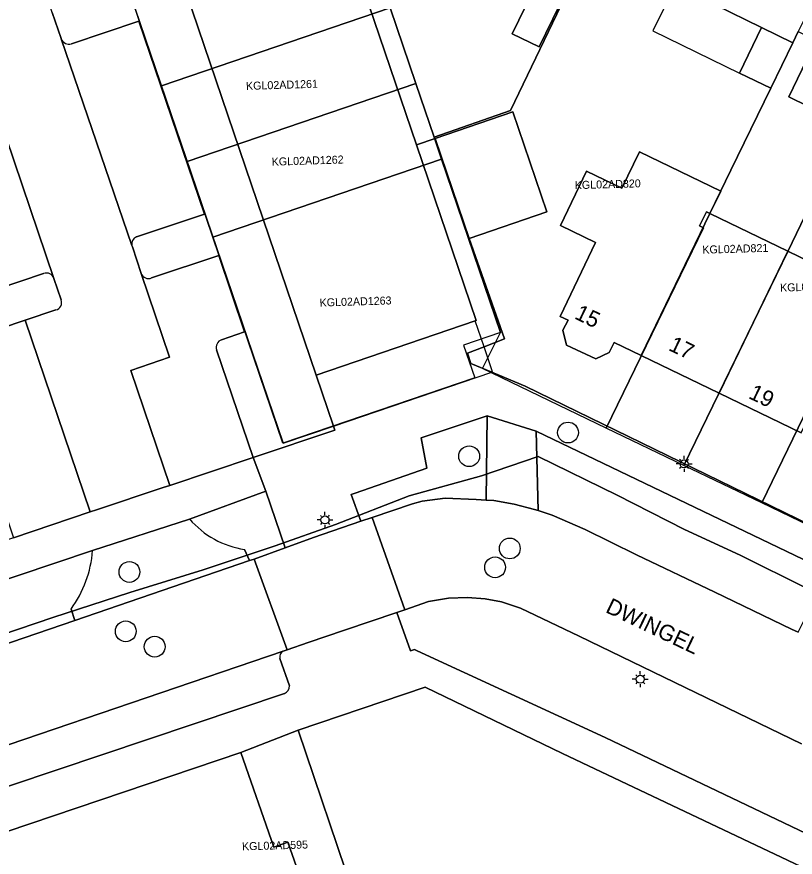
# Model space of a CAD drawing. Extents: x 124901 to 125496, y 515369 to 515789.
# Drawn here: x 125233.4 to 125282.1, y 515610.2 to 515662.7 of the extents above; entities that cross this region are included whole.
import ezdxf

# ---------------------------------------------------------------- set-up
doc = ezdxf.new("R2010")
doc.units = 0
for name, color, linetype in [('Gebouw', 7, 'Continuous'), ('Inrit', 7, 'Continuous'), ('Lichtmast', 7, 'Continuous'), ('Luifel', 7, 'Continuous'), ('Onbegroeid terrein', 7, 'Continuous'), ('Parkeren', 7, 'Continuous'), ('Perceelnummers', 7, 'Continuous'), ('Perceelsgrenzen', 7, 'Continuous'), ('Putten', 7, 'Continuous'), ('Teksten', 7, 'Continuous'), ('Vegetatie', 7, 'Continuous'), ('Voetpad', 7, 'Continuous'), ('Wegen drempel verkeerseiland', 7, 'Continuous'), ('Wegen lokale weg', 7, 'Continuous')]:
    doc.layers.add(name, color=color, linetype=linetype)

msp = doc.modelspace()

# ---------------------------------------------------------------- linework, layer by layer
at = {"layer": 'Gebouw'}
for points in [[(125255.78, 515690.51), (125245.235, 515695.69), (125214.684, 515710.698), (125206.118, 515693.205), (125212.846, 515689.903), (125213.638, 515689.515), (125213.117, 515688.464), (125240.37, 515675.06), (125252.16, 515640.32), (125262.108, 515643.719), (125262.17, 515643.74), (125258.434, 515654.722), (125250.16, 515679.04)], [(125266.116, 515660.837), (125267.381, 515663.451), (125265.68, 515664.274), (125264.415, 515661.66)], [(125280.58, 515658.26), (125281.955, 515661.106), (125280.006, 515662.062), (125278.62, 515659.21)], [(125286.824, 515658.765), (125283.095, 515660.568), (125281.705, 515657.713), (125285.447, 515655.893)], [(125259.598, 515655.118), (125261.724, 515648.87), (125266.59, 515650.525), (125264.464, 515656.774)], [(125270.488, 515641.752), (125270.787, 515642.369), (125272.475, 515641.554), (125276.775, 515650.424), (125277.455, 515651.833), (125272.377, 515654.286), (125271.275, 515652.004), (125269.069, 515653.07), (125267.433, 515649.68), (125269.638, 515648.615), (125267.41, 515644), (125267.913, 515643.757), (125267.588, 515643.14), (125267.813, 515642.212), (125269.654, 515641.345)], [(125281.646, 515648.071), (125276.775, 515650.424), (125272.475, 515641.554), (125277.36, 515639.195)], [(125284.562, 515646.663), (125281.646, 515648.071), (125277.36, 515639.195), (125282.479, 515636.723), (125287.692, 515647.517), (125285.486, 515648.582)]]:
    msp.add_lwpolyline(points, close=True, dxfattribs=at)
at = {"layer": 'Inrit'}
msp.add_lwpolyline([(125262.848, 515637.789), (125262.8, 515632.518), (125263.267, 515632.489), (125264.543, 515632.27), (125265.813, 515631.942), (125266.034, 515631.871), (125265.914, 515636.833)], close=True, dxfattribs=at)
at = {"layer": 'Lichtmast'}
for p, q in [((125275.166, 515635.079), (125275.166, 515635.279)), ((125274.866, 515634.78), (125274.666, 515634.779)), ((125274.954, 515634.991), (125274.884, 515635.062)), ((125275.378, 515634.991), (125275.449, 515635.063)), ((125275.466, 515634.779), (125275.666, 515634.779)), ((125274.954, 515634.567), (125274.882, 515634.496)), ((125275.166, 515634.479), (125275.166, 515634.279)), ((125275.378, 515634.567), (125275.448, 515634.496)), ((125252.505, 515631.497), (125252.435, 515631.568)), ((125252.717, 515631.585), (125252.717, 515631.785)), ((125252.929, 515631.497), (125253, 515631.569)), ((125252.417, 515631.286), (125252.217, 515631.285)), ((125252.505, 515631.073), (125252.433, 515631.002)), ((125252.929, 515631.073), (125252.999, 515631.002)), ((125253.017, 515631.285), (125253.217, 515631.285)), ((125252.717, 515630.985), (125252.717, 515630.785)), ((125272.212, 515621.539), (125272.142, 515621.61)), ((125272.424, 515621.627), (125272.424, 515621.827)), ((125272.636, 515621.539), (125272.707, 515621.611)), ((125272.124, 515621.328), (125271.924, 515621.327)), ((125272.212, 515621.115), (125272.14, 515621.044)), ((125272.424, 515621.027), (125272.424, 515620.827)), ((125272.636, 515621.115), (125272.706, 515621.044)), ((125272.724, 515621.327), (125272.924, 515621.327))]:
    msp.add_line(p, q, dxfattribs=at)
for centre in [(125275.166, 515634.779), (125252.717, 515631.285), (125272.424, 515621.327)]:
    msp.add_circle(centre, 0.25, dxfattribs=at)
at = {"layer": 'Luifel'}
for points in [[(125262.658, 515642.096), (125262.108, 515643.719), (125252.16, 515640.32), (125240.37, 515675.06), (125213.117, 515688.464), (125213.638, 515689.515), (125212.846, 515689.903), (125210.861, 515685.793), (125211.14, 515685.656), (125228.962, 515676.922), (125237.649, 515672.664), (125250.105, 515636.074), (125253.239, 515637.141), (125263.144, 515640.514), (125263.19, 515640.529)], [(125273.217, 515661.836), (125278.62, 515659.21), (125280.006, 515662.062), (125277.131, 515663.459), (125274.603, 515664.688)]]:
    msp.add_lwpolyline(points, close=True, dxfattribs=at)
at = {"layer": 'Onbegroeid terrein'}
for points in [[(125245.988, 515697.155), (125245.235, 515695.69), (125255.78, 515690.51), (125250.16, 515679.04), (125258.434, 515654.722), (125259.598, 515655.118), (125264.464, 515656.774), (125266.59, 515650.525), (125261.724, 515648.87), (125263.947, 515642.588), (125262.658, 515642.096), (125261.617, 515641.699), (125261.839, 515641.063), (125263.144, 515640.514), (125263.534, 515640.35), (125265.228, 515639.637), (125287.899, 515628.592)], [(125282.479, 515636.723), (125277.36, 515639.195), (125272.475, 515641.554), (125270.787, 515642.369), (125270.488, 515641.752), (125269.654, 515641.345), (125267.813, 515642.212), (125267.588, 515643.14), (125267.913, 515643.757), (125267.41, 515644), (125269.638, 515648.615), (125267.433, 515649.68), (125269.069, 515653.07), (125271.275, 515652.004), (125272.377, 515654.286), (125277.455, 515651.833), (125276.775, 515650.424), (125281.646, 515648.071), (125284.562, 515646.663)], [(125253.666, 515601.838), (125250.386, 515611.137), (125249.51, 515610.836), (125247.457, 515616.747), (125213.779, 515605.381)]]:
    msp.add_lwpolyline(points, dxfattribs=at)
for points in [[(125266.116, 515660.837), (125264.415, 515661.66), (125265.68, 515664.274), (125267.381, 515663.451)], [(125281.955, 515661.106), (125280.58, 515658.26), (125278.62, 515659.21), (125280.006, 515662.062)], [(125286.824, 515658.765), (125291.678, 515656.417), (125294.187, 515655.199), (125292.792, 515652.324), (125290.283, 515653.542), (125285.447, 515655.893), (125281.705, 515657.713), (125283.095, 515660.568)]]:
    msp.add_lwpolyline(points, close=True, dxfattribs=at)
at = {"layer": 'Parkeren'}
for points in [[(125240.942, 515648.969), (125245.186, 515650.394), (125241.081, 515662.454), (125236.864, 515661.034)], [(125236.231, 515661.346), (125240.651, 515648.425)], [(125235.775, 515646.377), (125231.281, 515659.552)], [(125226.661, 515657.49), (125230.769, 515645.445), (125230.841, 515645.235), (125235.129, 515646.684)], [(125246.251, 515642.543), (125247.678, 515643.043), (125246.072, 515647.805), (125241.873, 515646.408)], [(125241.231, 515646.678), (125243.006, 515641.444), (125240.578, 515640.62), (125243.013, 515633.442), (125248.221, 515635.188), (125245.942, 515641.911)], [(125250.096, 515623.081), (125232.98, 515617.241), (125226.626, 515615.071), (125223.568, 515614.076), (125220.812, 515613.256), (125217.87, 515612.476), (125215.071, 515611.964), (125212.354, 515611.614), (125208.419, 515611.43), (125211.16, 515609.005), (125212.688, 515609.237), (125215.441, 515609.592), (125218.394, 515610.132), (125221.462, 515610.945), (125224.282, 515611.784), (125227.385, 515612.794), (125250.18, 515620.436)], [(125250.497, 515620.916), (125249.898, 515622.622)]]:
    msp.add_lwpolyline(points, dxfattribs=at)
msp.add_lwpolyline([(125233.979, 515643.759), (125229.195, 515642.153), (125233.251, 515630.172), (125238.032, 515631.786)], close=True, dxfattribs=at)
for centre, radius, start, end in [((125236.709, 515661.518), 0.508, 199.7982, 287.7253), ((125241.095, 515648.537), 0.458, 109.5409, 194.1721), ((125235.296, 515646.203), 0.509, 19.9692, 109.1937), ((125241.676, 515646.838), 0.473, 199.7951, 294.5855), ((125246.414, 515642.072), 0.498, 109.0422, 198.8475), ((125250.277, 515622.731), 0.394, 117.322, 196.01), ((125249.995, 515620.903), 0.502, 291.6055, 1.5117)]:
    msp.add_arc(centre, radius, start, end, dxfattribs=at)
at = {"layer": 'Perceelsgrenzen'}
for points in [[(125271.383, 515695.775), (125275.477, 515693.742), (125280.943, 515691.09), (125271.605, 515672.027), (125269.325, 515667.288), (125264.315, 515656.874), (125259.537, 515655.206), (125258.399, 515658.552), (125256.79, 515663.286), (125256.412, 515664.397), (125269.147, 515691.089)], [(125288.63, 515687.36), (125293.496, 515684.998), (125282.637, 515662.48), (125282.303, 515661.808), (125281.955, 515661.106), (125280.006, 515662.062), (125277.115, 515663.463), (125279.166, 515667.702)], [(125239.269, 515667.886), (125253.571, 515672.753), (125256.412, 515664.397), (125256.79, 515663.286), (125242.486, 515658.418)], [(125270.291, 515637.024), (125262.568, 515640.736), (125263.69, 515642.99), (125260.009, 515653.818), (125259.537, 515655.206), (125264.315, 515656.874), (125269.325, 515667.288), (125277.094, 515663.418), (125277.115, 515663.463), (125280.006, 515662.062), (125281.955, 515661.106), (125280.58, 515658.26), (125278.089, 515653.145), (125276.775, 515650.424), (125276.56, 515650.529), (125276.136, 515649.655), (125276.372, 515649.543)], [(125242.486, 515658.418), (125256.79, 515663.286), (125258.399, 515658.552), (125244.095, 515653.684)], [(125270.291, 515637.024), (125276.372, 515649.543), (125276.136, 515649.655), (125276.56, 515650.529), (125276.775, 515650.424), (125278.089, 515653.145), (125280.58, 515658.26), (125281.955, 515661.106), (125282.303, 515661.808), (125287.156, 515659.45), (125285.432, 515655.897), (125281.657, 515648.066), (125275.157, 515634.684)], [(125275.157, 515634.684), (125281.657, 515648.066), (125285.432, 515655.897), (125287.156, 515659.45), (125292.004, 515657.094), (125290.283, 515653.542), (125286.511, 515645.721), (125280.028, 515632.341)], [(125244.095, 515653.684), (125258.399, 515658.552), (125259.537, 515655.206), (125260.009, 515653.818), (125245.704, 515648.949)], [(125280.028, 515632.341), (125286.511, 515645.721), (125290.283, 515653.542), (125292.004, 515657.094), (125299.801, 515653.305), (125294.32, 515641.95), (125287.85, 515628.579)], [(125245.704, 515648.949), (125260.009, 515653.818), (125263.69, 515642.99), (125261.38, 515642.2), (125262.08, 515640.17), (125250.08, 515636.07)]]:
    msp.add_lwpolyline(points, close=True, dxfattribs=at)
for points in [[(125287.85, 515628.579), (125280.028, 515632.341), (125275.157, 515634.684), (125270.291, 515637.024), (125262.568, 515640.736), (125263.69, 515642.99), (125261.38, 515642.2), (125262.08, 515640.17), (125250.08, 515636.07), (125245.704, 515648.949), (125244.095, 515653.684), (125242.486, 515658.418), (125239.269, 515667.886), (125237.64, 515672.68), (125227.13, 515677.83)], [(125282.867, 515626.995), (125278.674, 515629.079), (125275.195, 515630.693), (125270.989, 515632.83), (125266.05, 515635.238), (125262.497, 515634.047), (125257.979, 515632.795), (125253.365, 515631.001), (125249.596, 515629.653), (125245.102, 515628.165), (125240.522, 515626.747), (125235.702, 515625.179), (125231.395, 515623.724)], [(125231.395, 515623.724), (125235.702, 515625.179), (125240.522, 515626.747), (125245.102, 515628.165), (125249.596, 515629.653), (125253.365, 515631.001), (125257.979, 515632.795), (125262.497, 515634.047), (125266.05, 515635.238), (125270.989, 515632.83), (125275.195, 515630.693), (125278.674, 515629.079), (125282.867, 515626.995)]]:
    msp.add_lwpolyline(points, dxfattribs=at)
at = {"layer": 'Putten'}
for centre in [(125267.91, 515636.74), (125261.73, 515635.26), (125264.27, 515629.5), (125263.35, 515628.32), (125240.49, 515628.03), (125240.26, 515624.32), (125242.07, 515623.36)]:
    msp.add_circle(centre, 0.65, dxfattribs=at)
at = {"layer": 'Vegetatie'}
for points in [[(125262.848, 515637.789), (125258.727, 515636.415), (125259.082, 515634.508), (125254.611, 515632.955), (125254.358, 515632.867), (125254.967, 515631.198), (125255.664, 515631.436), (125258.185, 515632.296), (125258.793, 515632.449), (125260.227, 515632.642), (125262.166, 515632.557), (125262.8, 515632.518)], [(125265.914, 515636.833), (125266.034, 515631.871), (125266.925, 515631.582), (125268.977, 515630.675), (125272.196, 515629.099), (125277.084, 515626.777), (125281.881, 515624.463), (125282.3, 515624.268), (125284.192, 515628.062)], [(125285.276, 515608.284), (125267.572, 515616.685), (125258.97, 515620.824), (125251.032, 515618.147), (125257.926, 515597.812), (125276.027, 515589.095), (125276.687, 515590.464), (125277.057, 515591.232), (125278.845, 515594.837), (125284.016, 515605.621)]]:
    msp.add_lwpolyline(points, close=True, dxfattribs=at)
for points in [[(125250.228, 515629.528), (125249.01, 515633.071), (125244.252, 515631.339)], [(125247.694, 515629.442), (125247.994, 515628.738), (125248.279, 515628.839), (125250.228, 515629.528)], [(125238.189, 515629.367), (125226.45, 515625.424)], [(125282.511, 515617.294), (125268.615, 515624.015), (125264.941, 515625.772), (125263.759, 515626.166), (125262.739, 515626.352), (125261.619, 515626.428), (125260.438, 515626.397), (125259.182, 515626.179), (125257.711, 515625.672), (125257.401, 515625.565), (125257.208, 515625.5), (125258.069, 515623.11), (125258.305, 515623.191), (125258.482, 515623.101), (125270.226, 515617.679), (125286.07, 515610.129)], [(125237.085, 515625.005), (125236.838, 515625.708)], [(125230.197, 515623.446), (125230.478, 515623.559), (125230.725, 515622.835), (125237.085, 515625.005)]]:
    msp.add_lwpolyline(points, dxfattribs=at)
for centre, radius, start, end in [((125248.486, 515634.95), 5.564, 220.4584, 261.8204), ((125231.038, 515629.929), 7.173, 323.9589, 355.5102)]:
    msp.add_arc(centre, radius, start, end, dxfattribs=at)
at = {"layer": 'Voetpad'}
for points in [[(125245.942, 515641.911), (125248.221, 515635.188), (125253.325, 515636.886), (125253.239, 515637.141), (125252.16, 515640.32), (125240.37, 515675.06), (125213.117, 515688.464), (125213.638, 515689.515), (125212.846, 515689.903), (125206.118, 515693.205), (125214.684, 515710.698), (125245.235, 515695.69), (125245.988, 515697.155), (125238.438, 515700.753), (125235.595, 515702.107), (125230.506, 515704.533), (125225.087, 515707.115), (125218.367, 515710.317), (125218.626, 515710.857), (125216.982, 515711.641)], [(125235.653, 515662.991), (125236.227, 515661.357), (125236.231, 515661.346)], [(125236.864, 515661.034), (125241.081, 515662.454), (125245.186, 515650.394), (125240.942, 515648.969)], [(125287.899, 515628.592), (125265.228, 515639.637), (125263.534, 515640.35), (125263.144, 515640.514), (125261.839, 515641.063), (125261.617, 515641.699), (125262.658, 515642.096), (125263.947, 515642.588), (125261.724, 515648.87), (125259.598, 515655.118), (125258.434, 515654.722), (125262.17, 515643.74), (125262.108, 515643.719), (125252.16, 515640.32), (125253.239, 515637.141), (125253.325, 515636.886), (125248.221, 515635.188), (125249.01, 515633.071), (125250.228, 515629.528), (125251.995, 515630.185), (125254.967, 515631.198), (125254.358, 515632.867), (125254.611, 515632.955), (125259.082, 515634.508), (125258.727, 515636.415), (125262.848, 515637.789), (125265.914, 515636.833), (125284.192, 515628.062)], [(125240.651, 515648.425), (125240.675, 515648.354), (125241.231, 515646.678)], [(125241.873, 515646.408), (125246.072, 515647.805), (125247.678, 515643.043), (125246.251, 515642.543)], [(125235.129, 515646.684), (125230.841, 515645.235), (125230.769, 515645.445), (125227.664, 515644.381), (125227.633, 515644.471), (125223.312, 515642.998)], [(125236.225, 515645.037), (125235.775, 515646.377)], [(125233.979, 515643.759), (125235.897, 515644.403)], [(125224.129, 515640.445), (125224.185, 515640.464), (125225.997, 515641.077), (125229.195, 515642.153), (125233.979, 515643.759)], [(125267.572, 515616.685), (125285.276, 515608.284), (125285.796, 515609.382), (125286.07, 515610.129), (125270.226, 515617.679), (125258.482, 515623.101), (125258.305, 515623.191), (125258.069, 515623.11), (125257.208, 515625.5), (125253.929, 515624.385), (125251.658, 515623.614), (125250.355, 515623.169), (125250.096, 515623.081)], [(125250.18, 515620.436), (125227.385, 515612.794), (125224.282, 515611.784), (125221.462, 515610.945), (125218.394, 515610.132), (125215.441, 515609.592), (125212.688, 515609.237), (125211.16, 515609.005), (125208.419, 515611.43), (125205.238, 515611.433), (125202.191, 515611.628), (125199.245, 515611.981), (125196.302, 515612.552), (125192.868, 515613.416), (125190.088, 515614.255), (125186.126, 515615.692), (125180.839, 515618.291), (125168.595, 515624.582)], [(125249.898, 515622.622), (125250.497, 515620.916)], [(125196.195, 515610.253), (125202.565, 515609.454), (125204.792, 515609.236), (125207.754, 515609.212), (125210.899, 515606.458), (125211.52, 515604.618), (125213.779, 515605.381), (125247.457, 515616.747), (125251.032, 515618.147), (125258.97, 515620.824), (125267.572, 515616.685)]]:
    msp.add_lwpolyline(points, dxfattribs=at)
for points in [[(125230.065, 515629.086), (125225.263, 515627.487), (125224.883, 515627.358), (125220.71, 515625.942), (125220.296, 515625.802), (125220.48, 515623.511), (125226.45, 515625.424), (125238.189, 515629.367), (125244.252, 515631.339), (125249.01, 515633.071), (125248.221, 515635.188), (125243.013, 515633.442), (125242.605, 515633.306), (125238.441, 515631.922), (125238.032, 515631.786), (125233.251, 515630.172)], [(125276.027, 515589.095), (125257.926, 515597.812), (125251.032, 515618.147), (125247.457, 515616.747), (125249.51, 515610.836), (125250.386, 515611.137), (125253.666, 515601.838), (125255.656, 515596.105), (125270.445, 515588.933), (125262.007, 515571.503), (125259.612, 515570.665), (125261.521, 515565.017), (125261.587, 515564.823), (125262.975, 515565.287), (125264.531, 515568.551), (125263.765, 515568.986), (125263.296, 515570.4), (125271.75, 515588.141), (125274.846, 515586.646), (125275.671, 515588.358)]]:
    msp.add_lwpolyline(points, close=True, dxfattribs=at)
for centre, radius, start, end in [((125236.709, 515661.518), 0.508, 199.7982, 287.7253), ((125241.095, 515648.537), 0.458, 109.5409, 194.1721), ((125235.296, 515646.203), 0.509, 19.9692, 109.1937), ((125241.676, 515646.838), 0.473, 199.7951, 294.5855), ((125235.761, 515644.875), 0.492, 286.1141, 19.1763), ((125246.414, 515642.072), 0.498, 109.0422, 198.8475), ((125250.277, 515622.731), 0.394, 117.322, 196.01), ((125249.995, 515620.903), 0.502, 291.6055, 1.5117)]:
    msp.add_arc(centre, radius, start, end, dxfattribs=at)
at = {"layer": 'Wegen drempel verkeerseiland'}
for points in [[(125244.252, 515631.339), (125238.189, 515629.367)], [(125236.838, 515625.708), (125237.085, 515625.005), (125247.994, 515628.738), (125247.694, 515629.442)]]:
    msp.add_lwpolyline(points, dxfattribs=at)
msp.add_lwpolyline([(125251.658, 515623.614), (125253.929, 515624.385), (125257.208, 515625.5), (125257.401, 515625.565), (125257.711, 515625.672), (125255.664, 515631.436), (125254.967, 515631.198), (125251.995, 515630.185), (125250.228, 515629.528), (125248.279, 515628.839), (125250.355, 515623.169)], close=True, dxfattribs=at)
for centre, radius, start, end in [((125248.486, 515634.95), 5.564, 220.4584, 261.8204), ((125231.038, 515629.929), 7.173, 323.9589, 355.5102)]:
    msp.add_arc(centre, radius, start, end, dxfattribs=at)
at = {"layer": 'Wegen lokale weg'}
for points in [[(125240.675, 515648.354), (125240.651, 515648.425), (125236.231, 515661.346), (125236.227, 515661.357), (125235.653, 515662.991), (125233.648, 515669.016), (125231.161, 515670.236), (125229.446, 515671.082), (125227.648, 515671.976), (125208.083, 515681.549), (125208.05, 515681.565), (125206.246, 515682.438), (125203.02, 515684.016), (125202.169, 515684.435), (125200.611, 515681.278), (125200.188, 515680.439), (125195.495, 515670.877), (125197.242, 515665.747), (125211.346, 515658.882), (125211.371, 515658.87), (125211.688, 515658.7)], [(125208.237, 515675.323), (125208.294, 515675.295), (125225.484, 515666.903), (125227.28, 515666.024), (125227.295, 515666.016), (125229.42, 515664.938), (125230.729, 515661.219), (125231.26, 515659.613), (125231.271, 515659.583), (125231.281, 515659.552), (125235.775, 515646.377), (125236.225, 515645.037)], [(125235.897, 515644.403), (125233.979, 515643.759), (125238.032, 515631.786), (125238.441, 515631.922), (125242.605, 515633.306), (125243.013, 515633.442), (125240.578, 515640.62), (125243.006, 515641.444), (125241.231, 515646.678), (125240.675, 515648.354)], [(125282.3, 515624.268), (125281.881, 515624.463), (125277.084, 515626.777), (125272.196, 515629.099), (125268.977, 515630.675), (125266.925, 515631.582), (125266.034, 515631.871), (125265.813, 515631.942), (125264.543, 515632.27), (125263.267, 515632.489), (125262.8, 515632.518), (125262.166, 515632.557), (125260.227, 515632.642), (125258.793, 515632.449), (125258.185, 515632.296), (125255.664, 515631.436), (125257.711, 515625.672), (125259.182, 515626.179), (125260.438, 515626.397), (125261.619, 515626.428), (125262.739, 515626.352), (125263.759, 515626.166), (125264.941, 515625.772), (125268.615, 515624.015), (125282.511, 515617.294)], [(125232.98, 515617.241), (125250.096, 515623.081), (125250.355, 515623.169), (125248.279, 515628.839), (125247.994, 515628.738), (125237.085, 515625.005), (125230.725, 515622.835)]]:
    msp.add_lwpolyline(points, dxfattribs=at)
msp.add_arc((125235.761, 515644.875), 0.492, 286.1141, 19.1763, dxfattribs=at)

# ---------------------------------------------------------------- texts
at = {"layer": 'Perceelnummers'}
for s, rotation, p in [('KGL02AD1261', 1.8309, (125247.785, 515658.15)), ('KGL02AD1262', 1.831, (125249.393, 515653.415)), ('KGL02AD820', 1.633, (125268.337, 515651.952)), ('KGL02AD821', 1.6331, (125276.315, 515647.918)), ('KGL02AD822', 1.6331, (125281.172, 515645.546)), ('KGL02AD1263', 1.831, (125252.388, 515644.609)), ('KGL02AD595', 1.6328, (125247.536, 515610.631))]:
    msp.add_text(s, height=0.5, rotation=rotation, dxfattribs=at).set_placement(p)
at = {"layer": 'Teksten'}
for s, rotation, p in [('15', 334.2, (125268.259, 515643.888)), ('17', 334.2, (125274.138, 515641.913)), ('19', 334.2, (125279.138, 515638.913)), ('DWINGEL', 334.5, (125270.196, 515625.539))]:
    msp.add_text(s, height=1, rotation=rotation, dxfattribs=at).set_placement(p)

doc.saveas('drawing.dxf')
